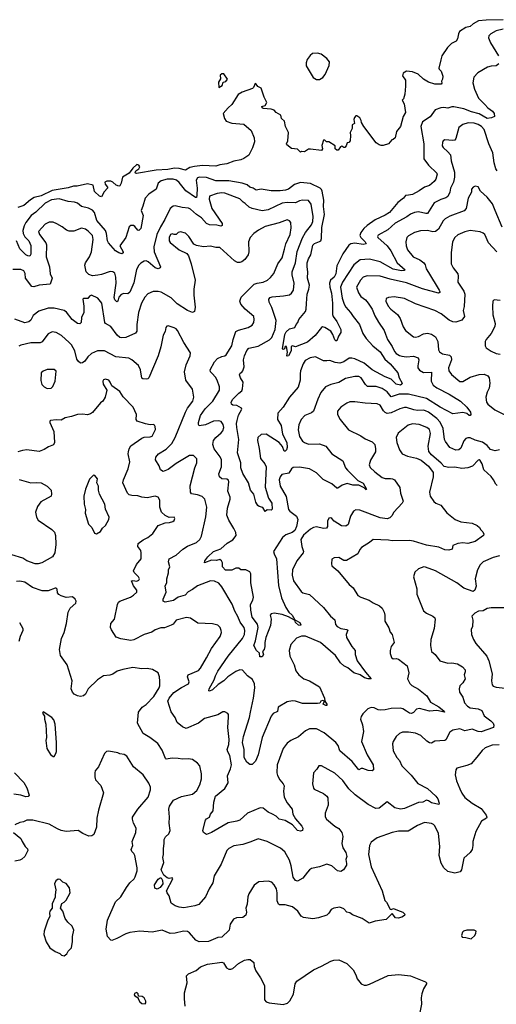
# Model space of a CAD drawing. Extents: x 2133489 to 2292442, y 756223 to 916462.
# Tile 452 of 463: x 2268333 to 2273056, y 887892 to 897643. Entities that reach past the tile are written whole.
import ezdxf

# ---------------------------------------------------------------- set-up
doc = ezdxf.new("R2010")
doc.units = 0

msp = doc.modelspace()

# ---------------------------------------------------------------- linework, layer by layer
at = {"layer": '0CON20XD'}
for points in [[(2273125, 897643.5), (2272955, 897640.4), (2272879.1, 897630.9), (2272827.6, 897602.4), (2272795, 897575.7), (2272755, 897566.9), (2272692, 897525), (2272680, 897505), (2272671.2, 897455), (2272658.8, 897431.2), (2272610.9, 897409.1), (2272571.2, 897368.8), (2272516, 897285), (2272506.7, 897246.7), (2272487.5, 897165), (2272490, 897155), (2272510, 897135), (2272524.3, 897085), (2272524, 897056), (2272513.8, 897035), (2272516.7, 897015), (2272510, 897005), (2272445, 897004.6), (2272385, 897023.8), (2272334.3, 897054.3), (2272282.1, 897105), (2272226.2, 897127), (2272225.2, 897127.7), (2272166.4, 897133.6), (2272131.2, 897115), (2272127.7, 897087.7), (2272154.2, 897045), (2272156, 896985), (2272148.8, 896905), (2272135, 896860), (2272122.5, 896845), (2272141.7, 896811.7), (2272156.5, 896725), (2272132.9, 896685), (2272105, 896586.2), (2272066.2, 896535), (2272053.3, 896475), (2272035, 896457.5), (2272020, 896455), (2271987.5, 896415), (2271935, 896397.5), (2271915, 896397.5), (2271895, 896403.3), (2271866.7, 896425), (2271744.2, 896584.2), (2271720, 896625), (2271716.2, 896645), (2271705, 896672.5), (2271675, 896690), (2271665, 896690), (2271650, 896675), (2271642.5, 896655), (2271650, 896615), (2271628.3, 896601.7), (2271626.2, 896565), (2271606.2, 896525), (2271612.5, 896495), (2271606.4, 896443.6), (2271595, 896427.5), (2271577, 896423), (2271568.8, 896395), (2271555, 896377.5), (2271545, 896377.5), (2271525, 896392.5), (2271512.5, 896385), (2271488.3, 896351.7), (2271475, 896350), (2271460, 896365), (2271460, 896395), (2271395, 896432.5), (2271373, 896433), (2271355, 896450), (2271345, 896450), (2271327, 896397), (2271333.3, 896365), (2271325, 896347.5), (2271215, 896362.5), (2271195, 896360), (2271156.4, 896333.6), (2271125, 896337.5), (2271115, 896332.5), (2271085, 896362.5), (2271025, 896369.2), (2270980, 896405), (2270976, 896415), (2270990, 896445), (2270996.4, 896526.4), (2270966.7, 896585), (2270957.7, 896637.7), (2270926.7, 896665), (2270919.1, 896699.1), (2270875.9, 896725.9), (2270855, 896746.7), (2270823.8, 896756.2), (2270745, 896762.5), (2270735, 896770), (2270732.5, 896785), (2270766.4, 896793.6), (2270781.4, 896825), (2270756.7, 896875), (2270725.7, 896965.7), (2270692.3, 896982.3), (2270676.7, 897005), (2270665, 897010), (2270648.8, 896971.2), (2270638.8, 896961.2), (2270538.8, 896925), (2270496.9, 896903.1), (2270435, 896803.3), (2270398.3, 896771.7), (2270350, 896715), (2270364.1, 896664.1), (2270379.3, 896639.3), (2270435, 896618.6), (2270555, 896610), (2270626, 896545), (2270658, 896475), (2270660.8, 896435), (2270640.6, 896375), (2270605, 896300.8), (2270555, 896268.1), (2270525, 896256.7), (2270455, 896241.5), (2270385, 896216.4), (2270315, 896206.7), (2270275, 896193.9), (2270145, 896198), (2270065, 896191), (2270020, 896180), (2269975, 896152.2), (2269915, 896169.3), (2269866.7, 896173.3), (2269800.5, 896159.5)], [(2273125, 897549.2), (2273055, 897532.5), (2273000, 897505), (2272982.5, 897485), (2272977.5, 897465), (2272999.4, 897415), (2273078.2, 897285)], [(2271275, 897050), (2271305, 897050.5), (2271337.4, 897072.6), (2271359.6, 897100.4), (2271398.8, 897191.2), (2271402.1, 897225), (2271377.5, 897257.5), (2271320.6, 897300.6), (2271285, 897310.4), (2271235, 897308.6), (2271210.3, 897289.7), (2271181.9, 897248.1), (2271171.2, 897215), (2271171.2, 897185), (2271240.7, 897070.7), (2271275, 897050)], [(2273079.2, 897205), (2273055, 897185.7), (2273005, 897183.8), (2272968, 897172), (2272872.6, 897117.4), (2272831.9, 897075), (2272822.1, 897017.9), (2272838.5, 896955), (2272879.6, 896865), (2272943.2, 896805), (2272970.1, 896770.1), (2273017.4, 896737.4), (2273035.6, 896715), (2273038.8, 896685), (2273007.1, 896672.9), (2272965, 896664.5), (2272885, 896710.8), (2272809.8, 896729.8), (2272735, 896759.5), (2272635, 896780.9), (2272615, 896780.9), (2272575, 896767.7), (2272535, 896773.3), (2272505, 896770), (2272448.8, 896751.2), (2272399.8, 896680.2), (2272325, 896632), (2272307.8, 896585), (2272338.5, 896415), (2272336.4, 896266.4), (2272385, 896204.3), (2272466.2, 896125), (2272470, 896115), (2272456, 896065), (2272439.7, 896040.3), (2272395, 896002), (2272345, 895984.2), (2272292.8, 895947.2), (2272225, 895913.3), (2272184.3, 895905.7), (2272155, 895901.2), (2272135.6, 895875), (2272078.6, 895831.4), (2271998.1, 895735), (2271955, 895706.5), (2271855, 895661.2), (2271774.6, 895605), (2271743.8, 895575), (2271713.6, 895535), (2271703.8, 895505), (2271714.5, 895485), (2271755.5, 895445), (2271765, 895423.8), (2271735, 895418.2), (2271655, 895431.3), (2271615, 895423.9), (2271595, 895409.5), (2271535.9, 895325), (2271475, 895207.1), (2271465.3, 895125), (2271447.9, 895095), (2271413.4, 895065), (2271401.6, 895035), (2271405.8, 894995), (2271424.2, 894935), (2271433.7, 894835), (2271432.7, 894725), (2271439.4, 894705), (2271475, 894654), (2271514.4, 894575), (2271515.8, 894544.2), (2271491.7, 894508.3), (2271475.6, 894464.4), (2271465, 894462.9), (2271455, 894472), (2271437.3, 894527.3), (2271417.2, 894557.2), (2271355, 894596.4), (2271335, 894600.6), (2271324.3, 894595), (2271261.5, 894515), (2271185, 894449.7), (2271065, 894404.3), (2271035, 894412), (2271022.9, 894407.1), (2271024, 894365), (2270996.2, 894315), (2270985, 894310), (2270980, 894315), (2270988.3, 894351.7), (2270977, 894407), (2270965, 894407.5), (2270956.7, 894385), (2270945, 894376.7), (2270936.7, 894385), (2270960.8, 894525), (2270975, 894550.6), (2271005, 894581.2), (2271060, 894595), (2271073.3, 894625), (2271090, 894645), (2271100, 894675), (2271165.5, 894755), (2271172.3, 894775), (2271173.7, 894833.7), (2271181.6, 894925), (2271199.2, 894975), (2271205.7, 895015), (2271184.7, 895085), (2271189.6, 895145), (2271180.8, 895195), (2271182.9, 895237.1), (2271195.3, 895274.7), (2271218.8, 895315), (2271238.5, 895411.5), (2271255, 895428.5), (2271305, 895445.4), (2271315.9, 895455), (2271323.9, 895476.1), (2271326.6, 895585), (2271353.1, 895715), (2271341.9, 895795), (2271348, 895855), (2271331.6, 895945), (2271325, 895962.3), (2271310, 895975), (2271215, 896020.8), (2271115, 896031.6), (2271057.2, 896012.8), (2270995, 895964.5), (2270967.5, 895955), (2270915, 895950), (2270825, 895947.8), (2270725, 895965.5), (2270675, 895955.7), (2270645.4, 895975.4), (2270615, 895985.7), (2270588.4, 896008.4), (2270536.7, 896025), (2270404, 896046), (2270277.8, 896047.8), (2270185, 896080.7), (2270115, 896085.4), (2270093.4, 896076.6), (2270081.5, 896055), (2270090.7, 895975), (2270089.3, 895905), (2270086.2, 895883.8), (2270075, 895881.1), (2269978.3, 895948.3), (2269915, 896030), (2269885.7, 896055), (2269855, 896063.8), (2269795, 896065.3), (2269735, 896046.2), (2269704.4, 896025), (2269684.3, 895965), (2269614.2, 895915), (2269577.1, 895875), (2269552.3, 895797.7), (2269535.6, 895755), (2269556.7, 895705), (2269534.3, 895575), (2269515, 895554.3), (2269505, 895557.5), (2269475.3, 895595.3), (2269460, 895605), (2269435, 895605.6), (2269416.6, 895593.4), (2269384.2, 895485.8), (2269326.7, 895405), (2269358, 895345), (2269360, 895335), (2269345, 895323.5), (2269315, 895332.9), (2269282.9, 895355), (2269214.6, 895434.6), (2269203.6, 895455), (2269193.8, 895525), (2269183.6, 895555), (2269098.8, 895655), (2269074, 895734), (2269055, 895756.9), (2269015, 895776.7), (2268945, 895792.5), (2268905, 895825.8), (2268877.6, 895837.6), (2268815, 895843.6), (2268725, 895870.8), (2268649.3, 895859.3), (2268585, 895826.1), (2268493, 895737), (2268447.5, 895705), (2268395.3, 895635), (2268378.8, 895601.2), (2268365.6, 895555), (2268367.2, 895525), (2268384.2, 895494.2), (2268425.3, 895455), (2268445, 895406.7), (2268445, 895320), (2268435, 895302.5), (2268415, 895303.6), (2268395.7, 895315), (2268335, 895372.9), (2268300.9, 895455)], [(2270305, 896973.3), (2270339.3, 896990.7), (2270350, 897025), (2270375, 897032.5), (2270393.3, 897055), (2270356.2, 897106.2), (2270335, 897108), (2270321.2, 897095), (2270323.3, 897056.7), (2270303.9, 897026.1), (2270305, 896973.3)], [(2272777.6, 896622.4), (2272724.1, 896605.9), (2272685.7, 896575), (2272654.4, 896465.6), (2272645, 896450), (2272625, 896446), (2272545, 896452), (2272530, 896445), (2272521.7, 896428.3), (2272520.6, 896395), (2272528.2, 896378.2), (2272576.3, 896336.3), (2272600.8, 896305), (2272608.2, 896245), (2272642, 896135), (2272641.4, 896085), (2272631.6, 896035), (2272602.7, 895975), (2272595.4, 895935), (2272576, 895894), (2272555, 895878.9), (2272505, 895862.7), (2272439.8, 895830.2), (2272375, 895724.4), (2272356.6, 895723.4), (2272285, 895741.5), (2272246.2, 895735), (2272205, 895716.7), (2272170.3, 895689.7), (2272055, 895628.5), (2271981.7, 895561.7), (2271885, 895508.8), (2271878.8, 895495), (2271882.5, 895485), (2271973.7, 895403.6), (2272009.2, 895355), (2272073.9, 895233.9), (2272151.2, 895165), (2272142, 895158), (2272115, 895157.3), (2272035, 895174.2), (2271905, 895244.1), (2271798.1, 895271.9), (2271705.4, 895264.6), (2271643.3, 895215), (2271530.4, 895045), (2271512.9, 894995), (2271528.7, 894885), (2271548.2, 894825), (2271564.5, 894795), (2271611.9, 894745), (2271638.9, 894705), (2271700.5, 894625), (2271732, 894535), (2271766.2, 894486.2), (2271832.3, 894412.3), (2271904.1, 894355), (2271950.2, 894280.2), (2272005, 894235.9), (2272080, 894145), (2272092.5, 894095), (2272121.2, 894045), (2272120, 894035), (2272105, 894023.5), (2272065, 894034.6), (2272014.3, 894084.3), (2271955, 894105.9), (2271825, 894175.4), (2271745, 894242.3), (2271654.6, 894285.4), (2271625, 894292.7), (2271598.8, 894291.2), (2271545, 894256.2), (2271505, 894240.5), (2271457.4, 894247.4), (2271407, 894267), (2271376.3, 894263.7), (2271345, 894265.7), (2271265, 894305.8), (2271212.5, 894295), (2271163.4, 894266.6), (2271143.2, 894236.8), (2271115.6, 894165), (2271110.6, 894135), (2271112.9, 894075), (2271094, 894005), (2271006, 893905), (2270944.5, 893805), (2270891.4, 893745), (2270889.2, 893685), (2270923.8, 893625), (2270937.8, 893537.8), (2270978.9, 893455), (2270984.2, 893405), (2270977.5, 893382.5), (2270965, 893370), (2270955, 893371.2), (2270938.5, 893415), (2270905.2, 893455.2), (2270775, 893539.4), (2270725, 893533.8), (2270692.8, 893505), (2270688.4, 893475), (2270705.8, 893395.8), (2270718.6, 893298.6), (2270761.6, 893245), (2270774.7, 893215), (2270765.8, 893015), (2270797.5, 892905), (2270830, 892855), (2270836.2, 892795), (2270825, 892787.5), (2270785, 892790), (2270765, 892772.5), (2270741.7, 892811.7), (2270705, 892820.8), (2270692.7, 892832.7), (2270674.5, 892864.5), (2270651.6, 892945), (2270618.8, 892985), (2270600.8, 893055), (2270545, 893148), (2270524.5, 893205), (2270525.7, 893255), (2270490.6, 893355), (2270504.7, 893485), (2270485.3, 893605), (2270482.4, 893645), (2270487.2, 893675), (2270502.2, 893727.8), (2270534.3, 893785), (2270532.5, 893795), (2270485, 893821.5), (2270445, 893826.7), (2270433.3, 893835), (2270427.8, 893855), (2270445.6, 893885), (2270502.9, 893945), (2270532.7, 893967.3), (2270542.1, 893987.9), (2270548.6, 894055), (2270521.2, 894095), (2270511.2, 894125), (2270518.3, 894141.7), (2270535, 894151.2), (2270544, 894165), (2270556, 894204), (2270552.4, 894275), (2270560.8, 894315), (2270583.5, 894366.5), (2270605, 894389.6), (2270695, 894408.7), (2270807.2, 894472.8), (2270830, 894495), (2270865.3, 894574.7), (2270875.5, 894665.5), (2270832, 894792), (2270804.4, 894845), (2270801.4, 894875), (2270815, 894891.4), (2270835, 894899.1), (2270947.9, 894907.9), (2271005, 894919.2), (2271026, 894935), (2271047.1, 894965), (2271053.3, 895035), (2271034.5, 895115), (2271033.8, 895145), (2271065.3, 895235), (2271083.4, 895346.6), (2271135.6, 895484.4), (2271165, 895536.9), (2271225, 895610.8), (2271237.9, 895645), (2271240.9, 895695), (2271221.1, 895815), (2271195, 895852), (2271135, 895856.7), (2271105, 895850.6), (2271065, 895830.6), (2270985, 895833.4), (2270935, 895828), (2270795, 895758.8), (2270735, 895750.9), (2270635, 895772.7), (2270607.7, 895787.7), (2270566.7, 895823.3), (2270546.2, 895836.2), (2270515, 895870.5), (2270365.3, 895925.2), (2270335, 895927.5), (2270289.4, 895920.6), (2270215.5, 895894.5), (2270209.1, 895865), (2270236.7, 895775), (2270340, 895625), (2270340.8, 895605), (2270325, 895598.1), (2270285, 895609.6), (2270215, 895612.7), (2270185, 895623.9), (2270135, 895680.4), (2270084.6, 895715), (2270027.2, 895767.2), (2270007.1, 895777.1), (2269942.7, 895782.7), (2269875, 895800.8), (2269855, 895797.1), (2269825, 895772), (2269771.2, 895665), (2269727.1, 895592.9), (2269692.9, 895515), (2269664, 895394), (2269664.1, 895345), (2269728.8, 895195), (2269726.7, 895185), (2269705, 895177.5), (2269675, 895184.4), (2269605, 895244.2), (2269585, 895254.2), (2269565, 895251.4), (2269535, 895232.9), (2269515, 895212.5), (2269489.4, 895170.6), (2269465, 895036.2), (2269426.2, 894943.8), (2269405, 894926.9), (2269365, 894931.1), (2269337.8, 894922.2), (2269314.3, 894895), (2269305.5, 894854.5), (2269295, 894850), (2269275, 894868.6), (2269268.5, 894891.5), (2269287.8, 895035), (2269286.8, 895095), (2269275, 895132), (2269257.6, 895147.6), (2269229.1, 895149.1), (2269145, 895120), (2269107, 895113), (2269055, 895106.9), (2269018.3, 895118.3), (2268991.1, 895145), (2268978.6, 895211.4), (2268984.5, 895235), (2269023.5, 895296.5), (2269044.6, 895345), (2269062.9, 895465), (2269053.5, 895505), (2269010.2, 895550.2), (2268985, 895568.6), (2268945, 895578.6), (2268871.2, 895548.8), (2268825, 895547.5), (2268797.9, 895557.9), (2268755, 895592.5), (2268702.7, 895622.7), (2268665, 895637.5), (2268625, 895639.4), (2268585, 895619.4), (2268518.8, 895545), (2268530, 895515), (2268591.4, 895435), (2268598.1, 895415), (2268595.4, 895295), (2268628.2, 895195), (2268635, 895127.5), (2268654, 895085), (2268636.7, 895025), (2268526.6, 895013.4), (2268475, 894997.5), (2268455, 895002), (2268390.7, 895085), (2268389.2, 895129.2), (2268375, 895156.5), (2268345, 895170.7), (2268265, 895169.1)], [(2273065, 896147.5), (2273051.9, 896165), (2273034.6, 896224.6), (2273021.2, 896325), (2272981.3, 896415), (2272935.9, 896555), (2272909.2, 896585), (2272875, 896604.7), (2272835, 896618.1), (2272777.6, 896622.4)], [(2269800.5, 896159.5), (2269685, 896153.3), (2269491.7, 896121.7), (2269480, 896125), (2269477.5, 896135), (2269484.1, 896145.9), (2269513.9, 896166.1), (2269523.3, 896185), (2269513.9, 896203.9), (2269495, 896208), (2269455, 896171.4), (2269417.9, 896122.1), (2269350.6, 896085), (2269340, 896025), (2269325, 895996.7), (2269315, 895994), (2269290, 896005), (2269256.7, 896035), (2269235, 896044), (2269195.8, 896045.8), (2269176.7, 896035), (2269180, 896015), (2269202.5, 895985), (2269202.5, 895975), (2269171.8, 895938.2), (2269145, 895888), (2269125, 895894.4), (2269075, 895943.3), (2269060, 896005), (2269005, 896016.9), (2268903.6, 895996.4), (2268865, 895994.7), (2268815, 895979.6), (2268655, 895950.5), (2268545, 895900.5), (2268477.3, 895882.7), (2268440.4, 895859.6), (2268375, 895804), (2268313.3, 895785)], [(2273115, 895588.6), (2273043.6, 895755), (2273018.5, 895818.5), (2272966.5, 895886.5), (2272898.8, 895945), (2272875, 895988), (2272845, 895993.3), (2272825, 895984.3), (2272810, 895965), (2272809.2, 895935), (2272775.7, 895875), (2272755.5, 895775), (2272738.3, 895751.7), (2272595, 895699.1), (2272548.1, 895671.9), (2272528.5, 895651.5), (2272481.3, 895568.7), (2272454, 895546), (2272425, 895541.8), (2272373.6, 895556.4), (2272305, 895552.2), (2272245, 895536.9), (2272185, 895504.3), (2272168.1, 895485), (2272160.6, 895445), (2272162.2, 895405), (2272176.9, 895365), (2272232.5, 895295), (2272296.5, 895266.5), (2272338.6, 895235), (2272351.1, 895215), (2272360.6, 895175), (2272385, 895139.2), (2272490, 894965), (2272498, 894945), (2272484.2, 894935.8), (2272325, 894977.8), (2272165, 895038.4), (2272004, 895074), (2271903.3, 895103.3), (2271775, 895106.2), (2271736.9, 895093.1), (2271710, 895065), (2271671.1, 894995), (2271689.3, 894939.3), (2271712.4, 894902.4), (2271758.2, 894868.2), (2271787.1, 894835), (2271824.5, 894775), (2271850.7, 894710.7), (2271886.7, 894646.7), (2271946.1, 894566.1), (2271959.2, 894529.2), (2271979.1, 894475), (2272025.3, 894405.3), (2272046.9, 894356.9), (2272065, 894337.5), (2272095, 894316.5), (2272119.6, 894309.6), (2272165, 894304.7), (2272235, 894310.8), (2272281.2, 894295), (2272289.4, 894275), (2272276.5, 894215), (2272278.9, 894195), (2272295, 894172.2), (2272335, 894148.5), (2272414.1, 894154.1), (2272409.2, 894065), (2272430.5, 894025), (2272465, 893998.7), (2272590, 893935), (2272700.8, 893865), (2272764.4, 893805), (2272800.8, 893755), (2272803.8, 893735), (2272795, 893723.8), (2272785, 893724), (2272763.1, 893743.1), (2272725, 893753.9), (2272625, 893740), (2272500.8, 893805), (2272362.4, 893892.4), (2272186.3, 893936.3), (2272094.4, 893935.6), (2272015, 893909.1), (2271975, 893957.1), (2271925, 893990.4), (2271865, 894009.2), (2271779.4, 894009.4), (2271759.2, 894029.2), (2271716.7, 894096.7), (2271695, 894109.4), (2271655, 894111.1), (2271561.7, 894088.3), (2271495, 894049.5), (2271415, 894029.5), (2271363.9, 894006.1), (2271318.3, 893951.7), (2271286, 893884), (2271245, 893766), (2271225, 893751.4), (2271159.2, 893725), (2271121.4, 893685), (2271097.6, 893632.4), (2271091.7, 893581.7), (2271106.2, 893516.2), (2271135, 893470), (2271155, 893455.6), (2271195, 893440.5), (2271305, 893442.2), (2271365, 893420.8), (2271425, 893344.2), (2271535.7, 893275.7), (2271562.9, 893205), (2271580.6, 893180.6), (2271685, 893079.4), (2271735, 893053.1), (2271770, 892995), (2271765, 892987.5), (2271746.7, 893006.7), (2271695, 893031.9), (2271635, 893033.5), (2271579.2, 893050.8), (2271526.7, 893035), (2271486.6, 893003.4), (2271475, 893002.5), (2271426.5, 893046.5), (2271338.6, 893088.6), (2271275, 893154.8), (2271204.2, 893194.2), (2271105, 893213.3), (2271042.4, 893207.6), (2271025.8, 893195), (2270998.3, 893151.7), (2270931.7, 893138.3), (2270914.4, 893115), (2270902.7, 893085), (2270914.6, 893025), (2270971.9, 892921.9), (2270995, 892794), (2271008.6, 892775), (2271074.4, 892725), (2271089.4, 892695), (2271076.2, 892625), (2271058.5, 892585), (2271034.4, 892565), (2270968.9, 892541.1), (2270937.5, 892515), (2270849.5, 892375), (2270853.3, 892355), (2270878.2, 892305), (2270898.3, 892038.3), (2270927.7, 891917.7)], [(2270927.7, 891917.7), (2270971.1, 891821.1), (2271000, 891775), (2271031.4, 891745), (2271060, 891700), (2271110, 891675), (2271118.6, 891651.4), (2271115, 891644), (2271095, 891647.5), (2271067.5, 891675), (2271060, 891700), (2271055, 891697.5), (2270997.9, 891727.9), (2270935, 891751.2), (2270855, 891765.5), (2270825, 891760), (2270815.8, 891745), (2270823.6, 891705), (2270816.9, 891645), (2270772.5, 891525), (2270762.9, 891475), (2270762.7, 891437.3), (2270754, 891406), (2270740, 891385), (2270749.2, 891355), (2270735, 891334.3), (2270712.7, 891332.7), (2270710.7, 891370.7), (2270681.2, 891395), (2270652.5, 891445), (2270668.8, 891491.2), (2270697.3, 891625), (2270687.9, 891657.9), (2270637.7, 891725), (2270624.7, 891794.7), (2270619.5, 891850.5), (2270644.6, 891895), (2270648.8, 891925), (2270623.1, 892065), (2270624.4, 892155), (2270615, 892174), (2270575, 892196.2), (2270525, 892193.8), (2270503, 892213), (2270475, 892211.2), (2270435, 892191.2), (2270372.3, 892192.3), (2270343.3, 892225), (2270341.2, 892265), (2270334, 892285), (2270315, 892298.6), (2270284, 892286), (2270235, 892291.1), (2270164, 892265), (2270167.1, 892285), (2270198.2, 892325), (2270255, 892376.9), (2270325, 892403.5), (2270390.1, 892459.9), (2270445, 892493.2), (2270477.5, 892535), (2270473.6, 892563.6), (2270455.6, 892605), (2270405, 892686), (2270384.5, 892735), (2270393.5, 892805), (2270420, 892895), (2270418.6, 892915), (2270396.7, 892975), (2270405.6, 893065), (2270402, 893082), (2270385, 893094), (2270335, 893096.7), (2270312.5, 893115), (2270307.3, 893145), (2270332.1, 893215), (2270331.9, 893285), (2270318.1, 893315), (2270260.6, 893395), (2270245.6, 893435), (2270254.4, 893475), (2270275, 893504), (2270329.8, 893550.2), (2270345, 893571.2), (2270354.4, 893605), (2270350, 893635), (2270330, 893665), (2270305, 893670.6), (2270255, 893666.4), (2270175, 893632.2), (2270112.5, 893622.5), (2270103.3, 893633.3), (2270104.2, 893655), (2270126, 893725), (2270170.4, 893789.6), (2270247.5, 893865), (2270311.9, 893975), (2270312.7, 894007.3), (2270291.5, 894075), (2270274.6, 894104.6), (2270238.9, 894138.9), (2270222.5, 894155), (2270219.2, 894175), (2270262.2, 894255), (2270292.8, 894287.2), (2270335, 894308.9), (2270365, 894314.4), (2270378.5, 894325), (2270434.4, 894415), (2270447.1, 894475), (2270475.7, 894554.3), (2270502.5, 894567.5), (2270596.4, 894593.6), (2270635, 894617.5), (2270652.9, 894645), (2270658.1, 894675), (2270652.9, 894705), (2270568.6, 894775), (2270523.1, 894825), (2270514.4, 894855), (2270527.1, 894895), (2270655, 895023.3), (2270685, 895035.5), (2270746.2, 895045), (2270787, 895063), (2270819.4, 895090.6), (2270849.8, 895130.2), (2270891.8, 895225), (2270935, 895285.8), (2270958, 895372), (2270970.9, 895425), (2271013.1, 895515), (2271023.5, 895583.5), (2271018.6, 895635), (2271005, 895652.5), (2270985, 895662.5), (2270905, 895630), (2270765, 895594.6), (2270700.5, 895559.5), (2270654, 895525), (2270618, 895485), (2270598.8, 895445), (2270604.4, 895345), (2270596.7, 895313.3), (2270565, 895269.2), (2270535, 895245.8), (2270515, 895239.4), (2270490.2, 895240.2), (2270462.5, 895255), (2270315, 895385.7), (2270275, 895385.7), (2270225, 895399.4), (2270153.4, 895393.4), (2270085, 895406), (2270060.3, 895420.3), (2270007.5, 895495), (2269975, 895528), (2269925, 895542.5), (2269905, 895536), (2269884.1, 895515.9), (2269865, 895515.8), (2269845, 895524.2), (2269826, 895515), (2269813.5, 895485), (2269813.1, 895455), (2269825, 895437.5), (2269914.4, 895364.4), (2269988.8, 895328.8), (2270005.8, 895305.8), (2270032.9, 895225), (2270073.1, 895065), (2270057.8, 894975), (2270057.8, 894915), (2270070.8, 894795), (2270066, 894755), (2270045, 894742), (2269995, 894763.3), (2269895, 894828.6), (2269835, 894888.2), (2269735, 894944.4), (2269705, 894951.1), (2269655, 894951.1), (2269602.8, 894927.2), (2269572.5, 894895), (2269538.6, 894835), (2269510.5, 894745), (2269493.3, 894623.3), (2269495, 894560), (2269481.7, 894538.3), (2269385, 894497.1), (2269345, 894491.4), (2269325, 894495.8), (2269298.7, 894518.7), (2269234.7, 894604.7), (2269185, 894633.5), (2269175.6, 894645), (2269146.7, 894835), (2269106.4, 894886.4), (2269045, 894915.6), (2269025, 894906.2), (2269007.7, 894882.3), (2268966.4, 894883.6), (2268958.8, 894875), (2268970, 894805), (2268968.9, 894745), (2268944.5, 894695), (2268944, 894645), (2268928.8, 894631.2), (2268905, 894634.3), (2268853.1, 894675), (2268795.8, 894745.8), (2268775, 894762.5), (2268675, 894787.8), (2268615, 894788.1), (2268521.9, 894758.1), (2268465.4, 894714.6), (2268442.2, 894667.8), (2268425, 894652.2), (2268385, 894642.5), (2268285, 894678.6)], [(2273060.8, 895345), (2272977.5, 895435), (2272941.4, 895515), (2272925, 895530), (2272895, 895543.1), (2272795, 895557.3), (2272745, 895543.1), (2272675, 895511.9), (2272645.7, 895485), (2272620, 895445), (2272606.9, 895335), (2272607.5, 895225), (2272628.5, 895185), (2272674.2, 895125), (2272679.2, 895105), (2272675.6, 895045.6), (2272694, 895014), (2272732.7, 894955), (2272743.5, 894925), (2272735.6, 894804.4), (2272726.6, 894763.4), (2272740.8, 894705), (2272715, 894668), (2272655, 894648.6), (2272625, 894651.1), (2272587.1, 894667.1), (2272509.8, 894729.8), (2272446, 894765), (2272255, 894828.6), (2272145, 894883.1), (2272045, 894900), (2271987, 894893), (2271965, 894881.2), (2271960.6, 894855), (2271985.7, 894805), (2272011.4, 894775), (2272077.5, 894725), (2272102.5, 894685), (2272131.7, 894601.7), (2272156.9, 894566.9), (2272235, 894502.5), (2272255, 894498.6), (2272285, 894506.9), (2272335, 894531.1), (2272375, 894537.5), (2272415, 894530), (2272451.7, 894501.7), (2272476.2, 894456.2), (2272484.4, 894375), (2272493.6, 894353.6), (2272523.3, 894335), (2272591.1, 894321.1), (2272608.1, 894305), (2272612.9, 894275), (2272582.2, 894195), (2272585.6, 894165), (2272611.1, 894131.1), (2272695, 894060), (2272725, 894060.6), (2272795, 894101.5), (2272885, 894129.1), (2272935, 894131.9), (2272970, 894115), (2272984, 894095), (2272991.1, 894045), (2272983.6, 893995), (2272963.8, 893955), (2272951.8, 893905), (2272957.5, 893855), (2272971.9, 893835), (2273040, 893780), (2273145, 893725.7)], [(2273095, 894862.5), (2273035, 894870), (2273021.2, 894855), (2273017, 894807), (2273021.2, 894721.2), (2273042.9, 894635), (2273041.9, 894605), (2273005, 894535.8), (2272954.3, 894475), (2272945.8, 894455), (2272944.2, 894415), (2272956, 894395), (2273005, 894359.2), (2273055, 894337.1), (2273095, 894331.1)], [(2271127.8, 892425), (2271145.6, 892375), (2271142.9, 892365), (2271079.5, 892285), (2271036.5, 892195), (2271031.7, 892141.7), (2271045, 892086), (2271120.6, 891980.6), (2271138.7, 891968.7), (2271205, 891950.8), (2271345, 891822), (2271413.3, 891735), (2271455, 891700), (2271462.9, 891655), (2271478, 891635), (2271513.9, 891613.9), (2271574.2, 891604.2), (2271585, 891596.7), (2271566.9, 891555), (2271571.9, 891525), (2271624.3, 891435), (2271657.2, 891397.2), (2271657.5, 891355), (2271677.1, 891295), (2271760, 891180), (2271816.2, 891115), (2271785.8, 891115.8), (2271751.2, 891125), (2271705.4, 891155.4), (2271645, 891176.2), (2271584, 891225), (2271544.7, 891244.7), (2271512.1, 891275), (2271461.2, 891345), (2271315, 891473.9), (2271165, 891539.6), (2271125, 891537.5), (2271075, 891517.1), (2271019.2, 891455), (2271003.1, 891395), (2271010.8, 891339.2), (2271054.2, 891255), (2271070, 891195), (2271098.6, 891155), (2271147, 891117), (2271203.8, 891095), (2271305, 891035.8), (2271354.3, 890925), (2271357.5, 890895), (2271378, 890865), (2271377.7, 890852.3), (2271365, 890852.5), (2271340, 890865), (2271352.5, 890895), (2271335, 890900), (2271316.2, 890895), (2271305.9, 890874.1), (2271285, 890870), (2271135, 890872.2), (2271065, 890894.5), (2271035, 890896.5), (2270983.8, 890886.2), (2270895, 890836), (2270887.5, 890792.5), (2270845, 890771.4), (2270825.4, 890744.6), (2270735.6, 890535), (2270695, 890362.5), (2270668.3, 890301.7), (2270635, 890267.5), (2270615, 890267.5), (2270585, 890288.8), (2270556, 890335), (2270558.6, 890415), (2270540, 890485), (2270549.3, 890545), (2270608.7, 890731.3), (2270619.1, 890785), (2270650.7, 890925), (2270663.1, 891025), (2270658.9, 891065), (2270640, 891110), (2270590, 891145), (2270540.6, 891200.6), (2270515, 891205.5), (2270475, 891189.2), (2270394.6, 891135), (2270355, 891094.6), (2270300.2, 891059.8), (2270244.3, 891005), (2270215, 890991.9), (2270208, 890998), (2270212.1, 891017.9), (2270260, 891105), (2270271.8, 891145), (2270297.1, 891192.9), (2270399, 891341), (2270541.8, 891515), (2270559.5, 891555), (2270564.6, 891595.4), (2270558.7, 891625), (2270535, 891654.6), (2270517.3, 891677.3), (2270494.2, 891734.2), (2270464.5, 891785), (2270437.8, 891855), (2270337.3, 892025), (2270305, 892061.8), (2270265, 892083.6), (2270225, 892084.5), (2270095, 892037.3), (2270045, 891999.2), (2270002.1, 891977.9), (2269972, 891945), (2269905, 891922.7), (2269857.2, 891892.8), (2269775.8, 891875.8), (2269754.2, 891884.2), (2269754, 891905), (2269784.3, 891975), (2269775.8, 892035), (2269792.7, 892067.3), (2269790.8, 892105), (2269806.9, 892165), (2269808, 892195), (2269822, 892225), (2269809.2, 892275), (2269815, 892302.5), (2269885, 892340.8), (2269949.4, 892400.6), (2269995, 892429.1), (2270085, 892466), (2270118, 892495), (2270135, 892527.5), (2270178.9, 892721.1), (2270186.5, 892815), (2270168.6, 892895), (2270141.3, 892921.3), (2270095, 892938.5), (2270036.8, 892946.8), (2270024.4, 892965), (2270022.7, 893027.3), (2270069.1, 893205), (2270087.8, 893255), (2270089.2, 893295), (2270055, 893328), (2270015, 893325.7), (2269885, 893249.1), (2269805, 893188.5), (2269755, 893169.2), (2269730, 893185), (2269714.3, 893225), (2269679.2, 893285), (2269680.6, 893309.4), (2269710, 893345), (2269785, 893391.5), (2269839.6, 893445), (2269875, 893505.8), (2269976.9, 893755), (2269996.7, 893795), (2270048.5, 893865), (2270058.9, 893905), (2270044.2, 893985), (2269979.6, 894075), (2269966.7, 894155), (2269983.1, 894225), (2270022, 894315), (2270025.8, 894345), (2269960, 894445), (2269897.5, 894565), (2269885, 894580.8), (2269865, 894592.5), (2269805, 894611.2), (2269792.3, 894607.7), (2269782, 894595), (2269774.2, 894555.8), (2269755, 894520), (2269732, 894402), (2269705.7, 894315), (2269611.2, 894095), (2269603.9, 894086.1), (2269585, 894082), (2269555, 894086), (2269544.3, 894094.3), (2269529.5, 894175), (2269508.8, 894218.8), (2269445, 894274.3), (2269415, 894290.6), (2269284.5, 894304.5), (2269175, 894362.9), (2269105, 894363.5), (2269043.6, 894336.4), (2269008.9, 894305), (2268978.8, 894261.2), (2268955, 894245.8), (2268935, 894242.5), (2268915, 894258), (2268900.4, 894280.4), (2268880.9, 894365), (2268845, 894422), (2268825, 894447.1), (2268747.2, 894517.2), (2268695, 894547.1), (2268655, 894552.5), (2268615, 894532), (2268573.5, 894476.5), (2268557.6, 894452.4), (2268536.8, 894443.2), (2268445, 894442.5), (2268345, 894419.2), (2268325, 894408.8)], [(2268605, 893990), (2268645, 893993.3), (2268660.7, 894009.3), (2268686.4, 894063.6), (2268694.2, 894164.2), (2268675, 894179.2), (2268605, 894179.2), (2268565.9, 894164.1), (2268546.7, 894145), (2268541.7, 894071.7), (2268551.7, 894031.7), (2268575, 894007.5), (2268605, 893990)], [(2269303.1, 891853.1), (2269311.9, 891875), (2269324.1, 891885.9), (2269430, 891925), (2269462.5, 891945), (2269493.3, 891975), (2269493.3, 891995), (2269462, 892035), (2269442.5, 892085), (2269455, 892088.8), (2269495, 892082), (2269515, 892094), (2269519.4, 892105), (2269511.9, 892125), (2269468.9, 892168.9), (2269460.8, 892185), (2269491.2, 892248.8), (2269535.8, 892305), (2269538, 892365), (2269532, 892385), (2269504, 892425), (2269508, 892455), (2269557.4, 892492.6), (2269604.5, 892515.5), (2269651.2, 892555), (2269706.7, 892635), (2269775, 892662), (2269816.1, 892663.9), (2269850, 892675), (2269862.5, 892685), (2269870, 892705), (2269865, 892717.5), (2269815, 892712.5), (2269774.2, 892734.2), (2269737, 892767), (2269720.5, 892815), (2269722.2, 892885), (2269705.4, 892915.4), (2269675, 892923.1), (2269595, 892909.2), (2269544.5, 892915.5), (2269505, 892926.9), (2269445, 892930), (2269418.3, 892938.3), (2269400.8, 892955), (2269355.6, 893055), (2269360.5, 893085), (2269409.4, 893195), (2269424.4, 893265), (2269408.9, 893345), (2269410.5, 893365), (2269418.2, 893395), (2269435, 893422.2), (2269545, 893500), (2269565, 893510), (2269625, 893511.4), (2269645, 893518), (2269677.5, 893585), (2269676.2, 893615), (2269667.7, 893627.7), (2269655, 893633.3), (2269625, 893632.5), (2269581.3, 893641.3), (2269498.2, 893668.2), (2269488.9, 893685), (2269490, 893735), (2269459.2, 893805), (2269359.7, 893909.7), (2269325, 893960), (2269246, 894016), (2269230, 894055), (2269215, 894073.3), (2269185, 894083.8), (2269165, 894077.5), (2269156.4, 894063.6), (2269158.8, 894035), (2269196.2, 893975), (2269181.2, 893905), (2269156.2, 893865), (2269135, 893848.8), (2269055, 893752.5), (2269035, 893738.6), (2269005, 893731.4), (2268955, 893737.5), (2268905, 893733.8), (2268845, 893712), (2268785, 893699.2), (2268745, 893676.7), (2268695, 893680), (2268640, 893675), (2268633, 893667), (2268633.3, 893655), (2268672.9, 893565), (2268677.5, 893455), (2268668.3, 893431.7), (2268617.4, 893412.6), (2268575, 893385.7), (2268525, 893365.5), (2268405, 893383.1), (2268362.4, 893377.6), (2268315, 893362.5)], [(2273086.6, 893383.4), (2273045, 893374.5), (2272997.2, 893387.2), (2272965, 893427.1), (2272918.1, 893458.1), (2272845, 893478.8), (2272795, 893502.5), (2272775, 893503.3), (2272755, 893494.3), (2272735, 893472.5), (2272705, 893400), (2272685, 893384.4), (2272655, 893381.8), (2272595, 893407.3), (2272551.3, 893465), (2272543.1, 893485), (2272529.4, 893595), (2272497.7, 893657.7), (2272467.3, 893695), (2272385, 893756.6), (2272355, 893770.8), (2272335, 893775.4), (2272275, 893772.9), (2272240, 893780), (2272165, 893803.6), (2272146.4, 893803.6), (2272098.9, 893791.1), (2272015, 893750), (2271975, 893744.5), (2271955, 893752.5), (2271938.5, 893768.5), (2271905, 893825.7), (2271875, 893840.6), (2271755, 893846.4), (2271655, 893860), (2271605, 893858.6), (2271575, 893845.7), (2271516, 893805), (2271482.5, 893765), (2271482, 893735), (2271510, 893685), (2271591.4, 893581.4), (2271713, 893523), (2271755, 893492.2), (2271825, 893461.1), (2271851.1, 893435), (2271860, 893395), (2271857.3, 893365), (2271807.8, 893282.2), (2271796.7, 893235), (2271805, 893209.2), (2271851.4, 893165), (2271925, 893109.5), (2271955, 893098.8), (2272008.7, 893098.7), (2272027.2, 893097.2), (2272046.2, 893086.2), (2272099.7, 893009.7), (2272107.8, 892955), (2272131.5, 892875), (2272123.3, 892855), (2272038.8, 892765), (2272019.7, 892730.3), (2271999.6, 892710.4), (2271975, 892698.5), (2271905, 892708.5), (2271705, 892787.5), (2271665, 892790), (2271640, 892775), (2271611.9, 892725), (2271588.6, 892645), (2271565, 892627.1), (2271522, 892632), (2271447.8, 892677.8), (2271425, 892703.8), (2271415, 892708.8), (2271395, 892706.7), (2271383, 892677), (2271384.3, 892625), (2271372.4, 892607.6), (2271345, 892604.6), (2271275, 892620), (2271245, 892614.5), (2271215, 892598.9), (2271145, 892537.8), (2271120, 892495), (2271127.8, 892425)], [(2273065, 893030.8), (2273050, 893045), (2273028.9, 893085), (2273005, 893118.6), (2272932, 893185), (2272913.8, 893245), (2272895, 893277.5), (2272885, 893283.3), (2272875, 893282.5), (2272819.5, 893220.5), (2272775, 893206.8), (2272715, 893197.3), (2272645, 893212.5), (2272585, 893209.5), (2272537.4, 893217.4), (2272509.8, 893249.8), (2272412.8, 893332.8), (2272388.3, 893368.3), (2272379.5, 893419.5), (2272402.9, 893545), (2272392.2, 893585), (2272368, 893605), (2272292.5, 893635), (2272225, 893640), (2272182.6, 893627.4), (2272082.8, 893547.2), (2272063.1, 893505), (2272069.4, 893455), (2272095.8, 893385), (2272123.4, 893343.4), (2272175, 893319.2), (2272265, 893302), (2272310.5, 893280.5), (2272382.7, 893222.7), (2272428.8, 893158.8), (2272430.6, 893115), (2272393.3, 892965), (2272400.8, 892925), (2272435, 892871.2), (2272455.5, 892855.5), (2272505, 892835.6), (2272565, 892759.4), (2272649.2, 892695), (2272705, 892670.9), (2272815, 892658.1), (2272865, 892634.2), (2272888, 892615), (2272901.2, 892591.2), (2272921.7, 892571.7), (2272931.7, 892548.3), (2272928, 892535), (2272845, 892474.3), (2272775, 892454.7), (2272725, 892462.2), (2272674.7, 892455.3), (2272625, 892436.2), (2272618.8, 892401.2), (2272585, 892388.6), (2272545, 892393.3), (2272485, 892420), (2272365, 892437.7), (2272235, 892478.5), (2272195, 892485.5), (2272025, 892481.4), (2271988.3, 892488.3), (2271835, 892495.7), (2271798.8, 892465), (2271721.2, 892415), (2271703.8, 892395), (2271685, 892354), (2271572.7, 892287.3), (2271545, 892285.8), (2271495, 892318.1), (2271450, 892315), (2271425, 892300), (2271421.2, 892255), (2271426.2, 892235), (2271485, 892186.2), (2271598.8, 892048.8), (2271637, 892017), (2271682.3, 891942.3), (2271714.2, 891924.2), (2271795, 891895.8), (2271835, 891868.6), (2271899.7, 891839.7), (2271923.8, 891815), (2271943.8, 891775), (2271952, 891745), (2271952.5, 891685), (2271989.8, 891619.8), (2272005, 891578.8), (2272023.3, 891553.3), (2272042.5, 891475), (2272013.8, 891435), (2272004.2, 891395.8), (2272004, 891365), (2272016.4, 891326.4), (2272035, 891313.3), (2272063.6, 891316.4), (2272085, 891308.8), (2272173.8, 891245), (2272190, 891175), (2272176.7, 891115), (2272199.1, 891069.1), (2272218.6, 891048.6), (2272285, 891013.1), (2272367.9, 890947.9), (2272404.2, 890885), (2272485, 890836.7), (2272537.5, 890795), (2272542.5, 890785), (2272465, 890801.6), (2272395, 890796.2), (2272295, 890821.8), (2272265, 890814), (2272235, 890783.3), (2272215, 890772), (2272195, 890776), (2272164.5, 890794.5), (2272128, 890818), (2272104.6, 890824.6), (2272015, 890822.1), (2271955, 890807.1), (2271905, 890804.4), (2271885, 890807.1), (2271845, 890828.1), (2271815, 890831.4), (2271783, 890817), (2271731.7, 890768.3), (2271715, 890743.3), (2271708.6, 890715), (2271730, 890660), (2271740.6, 890595), (2271720, 890495), (2271775, 890363.3), (2271834.3, 890264.3), (2271838.8, 890215), (2271827, 890203), (2271785, 890208.1), (2271731.7, 890228.3), (2271715, 890227.5), (2271695, 890213.3), (2271627.5, 890297.5), (2271505, 890400.8), (2271487.5, 890455), (2271465, 890484.4), (2271348.8, 890581.2), (2271275, 890620.6), (2271205, 890620), (2271165, 890600), (2271095, 890541.4), (2271020, 890505), (2270982.7, 890477.3), (2270943.6, 890426.4), (2270883.1, 890265), (2270881.4, 890185), (2270886.8, 890156.8), (2270911.4, 890115), (2270945, 890076.2), (2270952.9, 890055), (2270948, 890002), (2270953.3, 889945), (2270985, 889886), (2271032, 889825), (2271039.5, 889775), (2271067.6, 889727.6), (2271129.2, 889655), (2271138, 889635), (2271136.1, 889613.9), (2271115, 889606), (2271085, 889612.5), (2271035, 889670), (2270965, 889711.5), (2270905, 889724.4), (2270875.8, 889755), (2270837.5, 889775), (2270795.8, 889795.8), (2270745, 889834.5), (2270715, 889838.9), (2270589.2, 889785), (2270515, 889715.6), (2270485, 889704.5), (2270399.1, 889690.9), (2270235, 889592.5), (2270185, 889573.8), (2270155, 889593.8), (2270148.5, 889615), (2270175.8, 889715), (2270185, 889730), (2270213.3, 889746.7), (2270223.3, 889775), (2270250.5, 889809.5), (2270256.5, 889895), (2270274.4, 889955), (2270365, 890030), (2270398.1, 890085), (2270392.5, 890155), (2270422.1, 890225), (2270431.8, 890265), (2270416.2, 890355), (2270395, 890392), (2270389.1, 890415), (2270406.9, 890465), (2270410.4, 890515), (2270395.7, 890634.3), (2270403.8, 890735), (2270403, 890763), (2270395, 890772.5), (2270365, 890790), (2270345, 890790), (2270295, 890757.5), (2270165, 890721.4), (2270105, 890675.5), (2269983.9, 890623.9), (2269945, 890638.8), (2269891.9, 890681.9), (2269874.2, 890734.2), (2269835, 890787.5), (2269801.9, 890895), (2269813.6, 890925), (2269861.2, 890978.8), (2269935, 891028.8), (2270006, 891065), (2270012.9, 891085), (2269997.1, 891135), (2270004, 891155), (2270105, 891199.2), (2270125, 891220), (2270185.6, 891325), (2270235, 891416), (2270318.9, 891535), (2270331.4, 891575), (2270330.8, 891595), (2270320, 891625), (2270296.6, 891646.6), (2270245, 891660), (2270097.7, 891667.7), (2270026.7, 891715), (2269985, 891722.9), (2269885, 891696), (2269855, 891656.7), (2269834.2, 891645.8), (2269767.9, 891622.1), (2269730.3, 891619.7), (2269675, 891602), (2269641.7, 891578.3), (2269565, 891554), (2269465, 891501.2), (2269435, 891494), (2269335, 891512), (2269288.3, 891528.3), (2269241.7, 891601.7), (2269233.3, 891625), (2269236.7, 891665), (2269272, 891705), (2269303.1, 891853.1)], [(2269095, 892552.5), (2269132.5, 892575), (2269153.6, 892606.4), (2269185, 892633.3), (2269217.5, 892695), (2269220, 892715), (2269184.2, 892795), (2269175.6, 892845.6), (2269123.8, 892945), (2269113.8, 892985), (2269113.3, 893025), (2269097.5, 893055), (2269103.3, 893095), (2269079.3, 893129.3), (2269065, 893132.5), (2269025, 893092.5), (2268984, 892995), (2268968.8, 892925), (2268972, 892845), (2268983.9, 892793.9), (2268982.5, 892755), (2269016.1, 892646.1), (2269046.7, 892615), (2269075, 892557.5), (2269095, 892552.5)], [(2268329.1, 893089.1), (2268445, 893055.7), (2268495, 893059.4), (2268547.5, 893055), (2268606.7, 893025), (2268644, 892985), (2268650, 892945), (2268645.8, 892925), (2268541.7, 892868.3), (2268509.3, 892820.7), (2268490.6, 892765), (2268498.6, 892715), (2268515, 892687.5), (2268653.3, 892595), (2268677.7, 892567.7), (2268689.2, 892535), (2268692.5, 892445), (2268681.4, 892365), (2268660, 892325), (2268552.5, 892265), (2268515, 892254.3), (2268485, 892254.4), (2268404.6, 892284.6), (2268365, 892311.1), (2268255, 892344.5)], [(2273087, 892333), (2273025, 892318.6), (2272925, 892275.8), (2272894.5, 892245.5), (2272868, 892195), (2272847.5, 892105), (2272856.1, 892033.9), (2272843.3, 891995), (2272825, 891980.8), (2272732.5, 892015), (2272665.8, 892065), (2272452.5, 892185), (2272355, 892222.5), (2272335.9, 892224.1), (2272284.3, 892205.7), (2272247.7, 892172.3), (2272233.8, 892125), (2272268.3, 892008.3), (2272268.8, 891955), (2272335, 891790), (2272363.3, 891765), (2272425, 891736), (2272445, 891718.8), (2272450.8, 891705), (2272441.4, 891615), (2272405.7, 891505), (2272401.9, 891445), (2272414, 891385), (2272448.8, 891355), (2272495, 891294.3), (2272575, 891269.2), (2272615, 891272.5), (2272672.5, 891265), (2272721.2, 891235), (2272746.2, 891205), (2272746.7, 891185), (2272736.7, 891155), (2272745.7, 891114.3), (2272725, 891076.7), (2272694.3, 891045.7), (2272687.5, 891015), (2272691.4, 890985), (2272723.1, 890935), (2272741.2, 890878.8), (2272771.4, 890845), (2272795, 890828.9), (2272875, 890818.5), (2272912.2, 890802.2), (2272935, 890750), (2273001.1, 890701.1), (2273022.9, 890675), (2273030, 890655), (2273026.7, 890633.3), (2272905, 890590.2), (2272875, 890593.2), (2272815, 890616.8), (2272745, 890600.6), (2272695, 890620.6), (2272623.9, 890606.1), (2272595, 890586.2), (2272555, 890510), (2272545, 890504), (2272445, 890497.5), (2272415, 890480), (2272395, 890481.2), (2272366.8, 890496.8), (2272308, 890555), (2272255, 890577.9), (2272185, 890588.1), (2272125, 890588), (2272096.7, 890575), (2272063.3, 890545), (2272033.8, 890495), (2272028.3, 890471.7), (2272033.2, 890403.2), (2272070, 890335), (2272097.4, 890307.4), (2272119.4, 890255), (2272210.8, 890160.8), (2272278.5, 890078.5), (2272375, 890027.8), (2272455.7, 889955), (2272475, 889926.2), (2272490, 889885), (2272485, 889870), (2272415, 889886), (2272385, 889906.7), (2272365, 889912.5), (2272327, 889893), (2272285, 889890.8), (2272145, 889831.9), (2272105, 889824.3), (2272049.4, 889839.4), (2271975, 889896.2), (2271894.2, 889835.8), (2271861.2, 889831.2), (2271785, 889870.8), (2271655.5, 889965.5), (2271595.7, 890025), (2271535, 890107.5), (2271455, 890182), (2271325, 890254.2), (2271296.2, 890253.8), (2271278.3, 890221.7), (2271245.9, 890184.1), (2271234.3, 890074.3), (2271243.1, 890033.1), (2271251.9, 890021.9), (2271345, 889979.2), (2271376, 889955), (2271385, 889937.5), (2271390, 889865), (2271360, 889785), (2271360.3, 889750.3), (2271374, 889725), (2271455, 889657.8), (2271495, 889634.4), (2271525.6, 889595), (2271533.3, 889555), (2271523.7, 889483.7), (2271535, 889443.3), (2271564.2, 889395), (2271576, 889355), (2271563.8, 889325), (2271572.5, 889285), (2271569.7, 889270.3), (2271541.2, 889225), (2271515, 889208.6), (2271483.1, 889213.1), (2271425, 889264), (2271375, 889280.8), (2271305, 889253.1), (2271224.5, 889235.5), (2271205, 889224), (2271185, 889200), (2271138.7, 889141.3), (2271085, 889111.2), (2271065, 889116.7), (2271042.2, 889152.2), (2271022.5, 889265), (2271005, 889318.8), (2270960.7, 889400.7), (2270918.7, 889438.7), (2270785, 889505.7), (2270695, 889532), (2270625, 889500), (2270545.7, 889474.3), (2270455, 889461.9), (2270405, 889435.8), (2270385.5, 889414.5), (2270330, 889280), (2270258.5, 889165), (2270245.5, 889095), (2270209.4, 889035), (2270175, 888956.7), (2270108.8, 888881.2), (2270067, 888867), (2269958.3, 888848.3), (2269913.9, 888853.9), (2269875, 888866.7), (2269835, 888892.5), (2269815.9, 888965.9), (2269794, 888995), (2269787.1, 889015), (2269850, 889135), (2269845, 889143.8), (2269815, 889136.5), (2269795, 889143.1), (2269762.7, 889172.7), (2269736, 889225), (2269762.9, 889295), (2269752, 889345), (2269759.2, 889375), (2269757.1, 889435), (2269765.6, 889485), (2269764.4, 889525.6), (2269778.3, 889551.7), (2269810.7, 889579.3), (2269824, 889615), (2269815.7, 889685), (2269819.1, 889745), (2269811.3, 889825), (2269816.1, 889855), (2269857.8, 889912.2), (2269935, 889949.5), (2270045, 889972.5), (2270089.7, 890010.3), (2270119.4, 890065), (2270133.1, 890125), (2270134.1, 890175.9), (2270118.8, 890255), (2270095, 890281.2), (2270045, 890315.7), (2270005, 890323.1), (2269945, 890318.9), (2269905, 890327.8), (2269845, 890329.4), (2269785, 890318.8), (2269776.7, 890325), (2269745, 890407.5), (2269702, 890475), (2269622, 890535), (2269556.5, 890575), (2269501.4, 890675), (2269510, 890785), (2269546.2, 890833.8), (2269585, 890861.9), (2269660.8, 890939.2), (2269715.6, 891025), (2269721.4, 891045), (2269721.2, 891091.2), (2269717.5, 891135), (2269703.8, 891175), (2269649.2, 891209.2), (2269595, 891217.1), (2269545, 891213.1), (2269455, 891226.5), (2269355, 891207.1), (2269299.2, 891190.8), (2269255, 891162), (2269225, 891150.8), (2269165, 891144.2), (2269105, 891105.8), (2269010.8, 891015), (2268986.3, 890963.7), (2268965, 890945.6), (2268935, 890941.1), (2268905, 890946.7), (2268873.9, 890963.9), (2268855, 890984.2), (2268844.5, 891015), (2268854.1, 891094.1), (2268803.3, 891255), (2268737.1, 891345), (2268728.1, 891405), (2268748.1, 891515), (2268773.1, 891575), (2268798.1, 891665), (2268814.1, 891775.9), (2268835, 891815.8), (2268888.8, 891865), (2268893.3, 891885), (2268883, 891903), (2268855, 891926.7), (2268795, 891921.2), (2268745, 891936.2), (2268721.7, 891951.7)], [(2268721.7, 891951.7), (2268707.5, 891967.5), (2268705.8, 892005), (2268695, 892012), (2268685, 892014), (2268615, 891985.8), (2268555.6, 891985.6), (2268461.1, 892021.1), (2268385, 892072.9), (2268335, 892084.2), (2268301.3, 892078.7)], [(2273155, 891818.6), (2273005, 891819.4), (2272965, 891811.4), (2272925, 891789.2), (2272877.5, 891785), (2272841.2, 891765), (2272813.8, 891735), (2272822.5, 891695), (2272821.2, 891635), (2272806.2, 891605), (2272810, 891555), (2272828, 891505), (2272852, 891465), (2272961.2, 891341.2), (2272983.1, 891295), (2273014.3, 891165), (2273008.8, 891095), (2273013.3, 891055), (2273025, 891043.8), (2273055, 891032.5), (2273142.7, 891022.7)], [(2268330, 891675), (2268364, 891615), (2268363.8, 891595), (2268336.8, 891533.2), (2268325, 891483.8)], [(2268675, 890347.5), (2268692.5, 890375), (2268696.7, 890395), (2268698.8, 890485), (2268686.2, 890665), (2268670.7, 890710.7), (2268653, 890733), (2268565, 890790), (2268560, 890775), (2268580, 890745), (2268580, 890715), (2268592.5, 890665), (2268597.5, 890535), (2268593.3, 890505), (2268603.3, 890425), (2268637.5, 890365), (2268665, 890347.5), (2268675, 890347.5)], [(2272861.3, 890338.7), (2272805, 890273.1), (2272765, 890255.7), (2272665, 890230), (2272653.8, 890215), (2272648, 890165), (2272662, 890105), (2272695.7, 890025), (2272715, 889983.8), (2272745, 889941.2), (2272815, 889884.3), (2272905, 889830.8), (2272954, 889765), (2272961.2, 889745), (2272958.8, 889735), (2272908.8, 889705), (2272853.3, 889605), (2272822.2, 889505), (2272824.3, 889464.3), (2272816.5, 889425), (2272795.6, 889395), (2272735, 889340), (2272711.4, 889225), (2272698.8, 889205), (2272645, 889192), (2272575, 889206.2), (2272535, 889243.8), (2272509.5, 889289.5), (2272490.6, 889365), (2272497.3, 889455), (2272481.4, 889585), (2272445, 889658.8), (2272434.1, 889674.1), (2272415, 889683.8), (2272345, 889691.9), (2272275, 889662.9), (2272182.4, 889607.6), (2272085, 889607.1), (2272025, 889594.3), (2271875, 889540), (2271815, 889498.8), (2271798.6, 889465), (2271790, 889375), (2271815.8, 889255), (2271924.2, 889015), (2271951.2, 888921.2), (2271967.5, 888905), (2272003, 888833), (2272015, 888830), (2272037.5, 888842.5), (2272075, 888823.3), (2272130, 888805), (2272150, 888785), (2272145, 888770), (2272120, 888755), (2272083.6, 888743.6), (2272057.5, 888747.5), (2272025, 888790), (2271965, 888732.5), (2271855, 888716.9), (2271795, 888696.7), (2271725, 888742), (2271629.4, 888779.4), (2271605, 888798), (2271575.8, 888805.8), (2271545, 888836.2), (2271505, 888852.5), (2271445, 888843.8), (2271418.3, 888831.7), (2271395.8, 888794.2), (2271375, 888776.2), (2271295, 888748), (2271237.3, 888737.3), (2271145, 888752), (2271121.2, 888765), (2271087.5, 888815), (2271037.9, 888857.9), (2270965, 888876.9), (2270907, 888877), (2270896, 888885), (2270885.5, 888915.5), (2270885.5, 888995), (2270876.5, 889035), (2270855, 889076.2), (2270830.5, 889100.5), (2270795, 889111.2), (2270703.8, 889106.2), (2270657.9, 889072.1), (2270605, 888986.7), (2270594.4, 888955.6), (2270585.8, 888885), (2270574.2, 888845), (2270582, 888805), (2270574.1, 888775.9), (2270545, 888752.5), (2270480.7, 888749.3), (2270452.5, 888735), (2270419.2, 888685), (2270409.2, 888625), (2270335, 888558.6), (2270295, 888553.5), (2270204.4, 888515.6), (2270111.7, 888511.7), (2270077, 888527), (2270015, 888600), (2269995, 888612.9), (2269955, 888616.7), (2269875, 888595.7), (2269825.7, 888594.3), (2269745, 888628), (2269645, 888606), (2269525, 888616.9), (2269425, 888602.9), (2269385, 888590), (2269296.2, 888545), (2269245, 888524.2), (2269235, 888525.8), (2269202.6, 888562.6), (2269191.4, 888635), (2269203.1, 888725), (2269283.2, 888906.8), (2269336.9, 888955), (2269392.3, 889047.7), (2269425.8, 889094.2), (2269466.8, 889133.2), (2269477.5, 889155), (2269495.8, 889215), (2269495.8, 889245), (2269474.2, 889365), (2269465, 889386.7), (2269443.8, 889405), (2269439.2, 889425), (2269454.3, 889465), (2269448, 889505), (2269484, 889595), (2269487.5, 889635), (2269462.5, 889685), (2269451.4, 889725), (2269452.5, 889745), (2269504.4, 889825.6), (2269606.2, 889945), (2269628.8, 890015), (2269628.3, 890041.7), (2269612.7, 890082.7), (2269555.7, 890165), (2269462, 890245), (2269395, 890349.2), (2269367.7, 890367.7), (2269324.3, 890374.3), (2269304.1, 890384.1), (2269215, 890400), (2269195, 890396.7), (2269173.3, 890375), (2269113.3, 890245), (2269080, 890205), (2269076.7, 890185), (2269076.7, 890145), (2269083.8, 890115), (2269138.7, 890058.7), (2269162.5, 889985), (2269114.3, 889815), (2269097.8, 889735), (2269094.3, 889645), (2269068.8, 889575), (2269048.8, 889561.2), (2269018.8, 889558.8), (2268960, 889585), (2268914.2, 889614.2), (2268795, 889603.6), (2268745, 889612.2), (2268709.1, 889629.1), (2268625, 889677.1), (2268465, 889715.6), (2268405, 889714.2), (2268372.3, 889697.7), (2268335, 889691.2), (2268285, 889670)], [(2273085, 890463.3), (2273015, 890459.4), (2272945, 890432), (2272914, 890405), (2272861.3, 890338.7)], [(2268283.3, 890185), (2268375, 890088), (2268405.6, 890035.6), (2268428, 889965), (2268418.3, 889951.7), (2268395, 889948), (2268345, 889963.1), (2268275, 889973.1)], [(2268272, 889595), (2268345.8, 889535.8), (2268356.2, 889505), (2268386.7, 889455), (2268411.2, 889431.2), (2268413.8, 889415), (2268384, 889355), (2268355, 889329.2), (2268335, 889319.2), (2268285, 889310)], [(2268775, 888372.5), (2268799.3, 888390.7), (2268815, 888420), (2268847, 888453), (2268856.7, 888515), (2268856.7, 888565), (2268868.8, 888625), (2268853.3, 888665), (2268811.2, 888705), (2268783, 888743), (2268760, 888815), (2268738.8, 888845), (2268750, 888890), (2268775, 888903.3), (2268792.5, 888925), (2268832.5, 888995), (2268826.4, 889046.4), (2268795, 889087.5), (2268760.8, 889100.8), (2268735, 889127.5), (2268715, 889132.5), (2268692.5, 889115), (2268677.5, 889085), (2268690, 889025), (2268683.3, 888975), (2268686.4, 888953.6), (2268654.3, 888885.7), (2268653.8, 888845), (2268632.5, 888815), (2268628.8, 888795), (2268633.3, 888765), (2268608.8, 888715), (2268576.7, 888615), (2268573.3, 888585), (2268595, 888510), (2268633, 888453), (2268683.9, 888413.9), (2268730, 888395), (2268748.3, 888378.3), (2268775, 888372.5)], [(2269695, 889032.5), (2269671.7, 889041.7), (2269668.9, 889075), (2269705, 889130.8), (2269725, 889144.5), (2269735, 889144.3), (2269748.7, 889118.7), (2269751.1, 889085), (2269725, 889048.5), (2269695, 889032.5)], [(2272805, 888540), (2272841.2, 888575), (2272853.8, 888595), (2272856, 888615), (2272835, 888625.7), (2272764.8, 888625.2), (2272730, 888615), (2272720, 888605), (2272710, 888575), (2272717, 888557), (2272755, 888553.8), (2272805, 888540)], [(2269973.1, 887875), (2269965.5, 887945.5), (2269967.3, 888005), (2269993.1, 888105), (2269986, 888175), (2270006.6, 888193.4), (2270081.5, 888228.5), (2270125.3, 888264.7), (2270195, 888289.8), (2270335, 888310), (2270351.2, 888301.2), (2270383, 888253), (2270405, 888240.8), (2270425, 888239.2), (2270445, 888246), (2270500, 888295), (2270562.2, 888327.8), (2270595, 888336.7), (2270615.5, 888335.5), (2270653.3, 888305), (2270656.2, 888265), (2270672.9, 888225), (2270719.2, 888155), (2270758.3, 888078.3), (2270760, 887935), (2270776.4, 887916.4), (2270806.4, 887906.4), (2270945, 887890.8), (2270986.7, 887905), (2271008.8, 887925), (2271047.1, 887992.9), (2271062.5, 888095), (2271078.8, 888121.2), (2271243.3, 888235), (2271325, 888270), (2271415, 888318.8), (2271445, 888328), (2271495, 888333.3), (2271575, 888297.5), (2271636.7, 888235), (2271663.9, 888183.9), (2271676.7, 888145), (2271715, 888093.3), (2271745, 888081.2), (2271768.3, 888081.7), (2271799.5, 888090.5), (2271847.5, 888115), (2271985, 888177.5), (2272085, 888188), (2272205, 888172.5), (2272352.5, 888115), (2272362.5, 888105), (2272363.3, 888095), (2272333.8, 888045), (2272318, 887995), (2272312, 887955), (2272314, 887895), (2272293.8, 887795)], [(2269575, 887897.5), (2269583.3, 887906.7), (2269583.6, 887923.6), (2269567.7, 887957.7), (2269548.3, 887968.3), (2269511.7, 887971.7), (2269506.7, 887995), (2269495, 888007.5), (2269470.7, 887999.3), (2269467.5, 887985), (2269472.5, 887975), (2269507.5, 887957.5), (2269507.5, 887945), (2269522.5, 887915), (2269545, 887900), (2269575, 887897.5)]]:
    msp.add_lwpolyline(points, dxfattribs=at)

doc.saveas('drawing.dxf')
